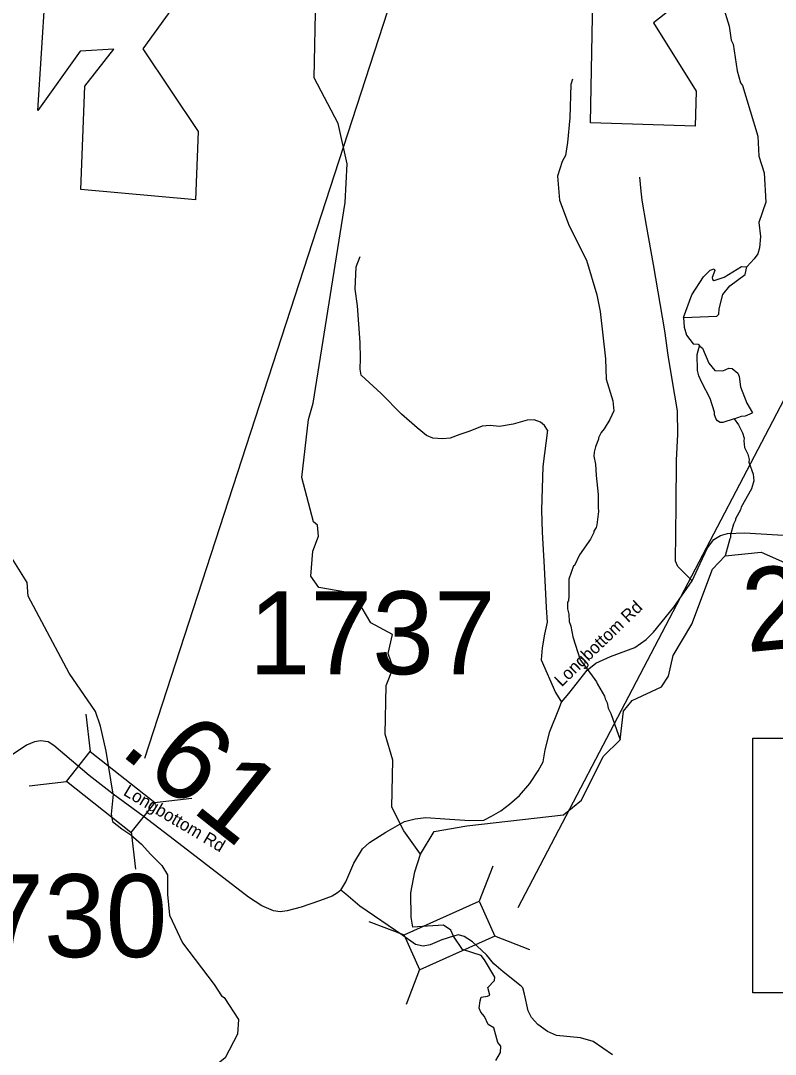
# Model space of a CAD drawing. Extents: x 1248224 to 1454986, y 825081 to 985870.
# Drawn here: x 1379396 to 1383943, y 958101 to 964335 of the extents above; entities that cross this region are included whole.
import ezdxf

# ---------------------------------------------------------------- set-up
doc = ezdxf.new("R2010")
doc.units = 0
for name, color, linetype in [('Exist Boundary Land Use Park State Division NC Parks and Recreation', 7, 'Continuous'), ('Exist Hydrographic Creek Single Shore', 7, 'Continuous'), ('Exist Hydrographic Misc Water Feature', 7, 'Continuous'), ('Exist Road Non-System Type 51', 7, 'Continuous'), ('Exist Road Secondary Mileage Hundredths English Label', 7, 'Continuous'), ('Exist Road Secondary Structure Standard Bridge CELL', 7, 'Continuous'), ('Exist Road Secondary Structure Standard Bridge Number Label', 7, 'Continuous'), ('Exist Road Secondary Type 41 Attributed', 7, 'Continuous'), ('Exist Road Secondary Type 51 Attributed', 7, 'Continuous'), ('Exist Road Secondary Type 51 Label', 7, 'Continuous'), ('Exist Road Secondary Type 51 Number Label', 7, 'Continuous')]:
    doc.layers.add(name, color=color, linetype=linetype)

msp = doc.modelspace()

# ---------------------------------------------------------------- linework, layer by layer
at = {"layer": 'Exist Boundary Land Use Park State Division NC Parks and Recreation'}
for points in [[(1380466, 963667.2), (1380450, 963254.2), (1379758, 963317.2), (1379781.8, 963939.2), (1379956, 964164.1), (1379754, 964151.2), (1379499, 963794.1), (1379610, 965524.1), (1379548, 965530.2), (1379590.8, 966756.2), (1379638, 967320.2), (1379378.9, 967562.2)], [(1383475.1, 964531.3), (1383210.1, 964322.2), (1383466.1, 963909.2), (1383461.1, 963699.2), (1382829.1, 963719.2), (1382855.1, 965106.2)], [(1380448, 964604.2), (1380132, 964165.1), (1380466, 963667.2)]]:
    msp.add_lwpolyline(points, dxfattribs=at)
at = {"layer": 'Exist Hydrographic Creek Single Shore'}
for points in [[(1379953, 959670.2), (1379911.1, 959929.4), (1379876.9, 960080.2), (1379846.9, 960167.4), (1379687.2, 960399.1), (1379441, 960863.6), (1379434, 960945.8), (1379344.9, 961090.3)], [(1379953, 959670.2), (1379940.1, 959549.2), (1379949.4, 959505), (1380005.6, 959461.2), (1380058.7, 959423.7), (1380124.3, 959367.4), (1380180.6, 959304.9), (1380246.2, 959239.2), (1380280.6, 959182.9), (1380280.6, 959064.1), (1380293.1, 958939), (1380371.2, 958773.3), (1380561.6, 958522.5), (1380605.3, 958453.7), (1380621, 958444.3), (1380708.5, 958309.9), (1380702.2, 958222.3), (1380627.2, 958078.5), (1380505.4, 957981.5), (1380396, 957828.3), (1380299.1, 957659.5), (1380217.9, 957584.4), (1380116.5, 957505.2)], [(1382003.2, 958813.1), (1381986.9, 958848.8), (1381943.2, 958880.1), (1381846.3, 958873.8), (1381758.8, 958867.5), (1381749.4, 958927), (1381746.3, 959073.9), (1381771.3, 959202.1), (1381805.7, 959308.4)], [(1382250.2, 958545.3), (1382252.8, 958565.9), (1382190, 958670.5), (1382170.4, 958695.9), (1382057.2, 958733.2), (1382003.2, 958813.1)]]:
    msp.add_lwpolyline(points, dxfattribs=at)
at = {"layer": 'Exist Hydrographic Misc Water Feature'}
for points in [[(1381158, 962027.4), (1381350.1, 963238.3), (1381363, 963471.1), (1381309.1, 963715.2), (1381165, 963990.5), (1381175.1, 964482.8), (1381212, 964665.9), (1381498, 965536.7), (1381620, 965810.1)], [(1383491, 964764.1), (1383516.5, 964735.5), (1383531.7, 964699.1), (1383550.1, 964622.7), (1383588.7, 964553.9), (1383665.5, 964302.1), (1383677.8, 964217.8), (1383689.3, 964193.5), (1383713.9, 964032.8), (1383734.4, 963960.4), (1383746.2, 963944.1), (1383838, 963638), (1383843.4, 963517.9), (1383875.3, 963417.1), (1383885.8, 963240.7), (1383843.1, 963117.6), (1383853.4, 963033.3), (1383847.9, 962965.3), (1383837.3, 962929.6), (1383816.5, 962898), (1383771.4, 962850.8)], [(1382720.3, 963981.5), (1382711.5, 963949.6), (1382705.5, 963749.6), (1382690.3, 963599.8), (1382678.7, 963522), (1382657.9, 963486.4), (1382630, 963397), (1382643, 963252.5), (1382701.8, 963097.2), (1382805.6, 962890.9), (1382867.5, 962681.5), (1382887.4, 962581), (1382919.5, 962296.2), (1382924.8, 962171.9), (1382964.2, 962043), (1382970.9, 961982.8)], [(1383391, 962544.5), (1383439.7, 962681.7), (1383510.1, 962790.2), (1383551, 962829.4), (1383575.1, 962838.9), (1383579, 962828.8), (1383562, 962785.1), (1383565.7, 962773.1), (1383575.7, 962768.9), (1383634.1, 962787.7), (1383739.5, 962851.5), (1383771.4, 962850.8)], [(1383391, 962544.5), (1383591.2, 962552.4), (1383603.5, 962564.2), (1383604.1, 962596.2), (1383628, 962683.7), (1383669.1, 962734.9), (1383762.6, 962805), (1383771.4, 962850.8)], [(1383391, 962544.5), (1383393.7, 962486.4), (1383408.7, 962438.2), (1383447.6, 962385.3), (1383477.7, 962384.6), (1383489.3, 962372.3)], [(1383577.6, 961973.9), (1383551.5, 962056.1), (1383500.9, 962151.9), (1383481.7, 962192.4), (1383474.3, 962224.6), (1383472.4, 962320.7), (1383485.2, 962366.5), (1383489.3, 962372.3)], [(1383489.3, 962372.3), (1383505.2, 962360), (1383543.3, 962269.2), (1383578.4, 962224.4), (1383626.4, 962223.5), (1383662.8, 962238.7), (1383682.8, 962238.2), (1383718.2, 962209.5), (1383725.7, 962189.3), (1383733.2, 962125.9), (1383772.6, 962027.2), (1383806.1, 961969.1)], [(1381805.7, 959308.4), (1381887, 959444.8), (1382083.8, 959479.2), (1382666.1, 959544.6), (1382776.1, 959634.3), (1382906.1, 959897.6), (1383009.1, 959997.4), (1383029.1, 960170.9), (1383080.1, 960235.6), (1383257.1, 960317.4), (1383300.1, 960382.2), (1383328.1, 960506.4), (1383440.1, 960694.5), (1383564.1, 961026.9), (1383640.1, 961107.5), (1383858.2, 961129.4), (1384229.1, 960964.3), (1384780.2, 960959.8), (1385023.2, 961037), (1385049.1, 961089.1), (1385057.1, 961469.7), (1385083.6, 961765.9), (1385146.1, 962059.7)], [(1381805.7, 959308.4), (1381705.1, 959449.1), (1381632, 959591.7), (1381638.1, 959873.9), (1381592, 960032.4), (1381598.1, 960324.5), (1381641, 960432), (1381610.1, 960518), (1381637, 960632.3), (1381505.1, 960703.9), (1381401, 960880), (1381193, 960917), (1381144, 960983.7), (1381156, 961134.5), (1381191.1, 961225.7), (1381184.1, 961291.4), (1381160, 961311.6), (1381090.1, 961579), (1381131.1, 961929.5), (1381158, 962027.4)], [(1382970.9, 961982.8), (1382945.5, 961929.1), (1382911.1, 961874.2), (1382893.4, 961850.7), (1382877.9, 961819.2), (1382878, 961811.3), (1382859.4, 961764), (1382852.5, 961732.5), (1382849.5, 961708.8), (1382859.8, 961660.9), (1382862.8, 961591.2), (1382876.4, 961478.1), (1382875.8, 961398.4), (1382877, 961374.5), (1382867.2, 961294.7), (1382862.8, 961278.8), (1382850.1, 961255.1), (1382849.9, 961247.1), (1382829, 961207.6), (1382762.7, 961113.2), (1382733.2, 961050), (1382727.1, 961046.5), (1382699.2, 960966.8), (1382698.8, 960866.8), (1382696, 960834.9), (1382691.8, 960827), (1382690.8, 960787), (1382698.1, 960754.8), (1382701, 960710.7), (1382710.3, 960682.5), (1382722.8, 960618.1), (1382767.5, 960481), (1382828.6, 960397.7), (1382866.2, 960346.5), (1382871.9, 960332.4), (1382914.2, 960261.3), (1382917.8, 960245.2), (1382929.2, 960220.9), (1382936.5, 960188.7), (1382951.6, 960156.3), (1383009.1, 959997.4)], [(1383695.7, 961934.4), (1383626.2, 961911.9), (1383610.2, 961912.3), (1383594.3, 961920.7), (1383586.6, 961930.9), (1383577.2, 961957.1), (1383577.6, 961973.9)], [(1383695.7, 961934.4), (1383721.8, 961897.5), (1383744.6, 961848.9), (1383755.9, 961816.6), (1383753.5, 961800.7), (1383758.5, 961760.6), (1383777.5, 961720.1), (1383784.8, 961687.9), (1383784.4, 961671.9), (1383810.6, 961599.2), (1383813.7, 961559.1), (1383800.5, 961511.4), (1383737.8, 961401), (1383733.4, 961385.1), (1383704.1, 961329.9), (1383703.9, 961321.9), (1383691.4, 961298.2), (1383673.8, 961234.6), (1383673.4, 961218.6), (1383669.2, 961210.7), (1383640.1, 961107.5)], [(1383695.7, 961934.4), (1383739, 961949.1), (1383763.1, 961952.5), (1383806.1, 961969.1)], [(1382258.8, 958062.5), (1382287, 958112.5), (1382290.1, 958150.1), (1382271.3, 958171.9), (1382246.3, 958260.9), (1382211.9, 958279.7), (1382190, 958329.7), (1382168.1, 958354.7), (1382158.8, 958379.7), (1382165, 958423.5), (1382171.3, 958445.4), (1382208.8, 958451.7), (1382223.2, 958456.5), (1382210.3, 958504.1), (1382250.2, 958545.3)]]:
    msp.add_lwpolyline(points, dxfattribs=at)
at = {"layer": 'Exist Road Non-System Type 51'}
for points in [[(1383442, 960956.8), (1383356.7, 961043.3), (1383341.7, 961075.2), (1383345.5, 961413.4), (1383347.3, 961684.9), (1383355.3, 961839.6), (1383353.7, 961981.6), (1383321.8, 962169.9), (1383297.9, 962316.7), (1383277.2, 962463.4), (1383208.9, 962864.5), (1383167.4, 963099), (1383140.4, 963252.5), (1383135.6, 963306.7), (1383127.7, 963391.3)], [(1382570.6, 961865.7), (1382551.4, 961892.8), (1382527.5, 961913.6), (1382490.8, 961927.9), (1382447.8, 961924.7), (1382363.3, 961902.4), (1382282, 961888), (1382224.6, 961894.4), (1382176.8, 961889.6), (1382101.8, 961859.3), (1382042.9, 961838.6), (1381983.9, 961817.8), (1381937.6, 961813), (1381880.2, 961817.8), (1381842, 961833.8), (1381784.6, 961878.5), (1381690.5, 961961.4), (1381567.8, 962085.9), (1381448.2, 962197.5), (1381441.8, 962232.6), (1381443.4, 962298.1), (1381441.8, 962393.8), (1381426.4, 962614.4), (1381412.1, 962716.5), (1381416.8, 962850.5), (1381442.3, 962912.7)], [(1382570.6, 961865.7), (1382542.4, 961645.8), (1382534.9, 961383.6), (1382538.7, 961250.2), (1382549.9, 961038), (1382563.1, 960795.6), (1382568.7, 960707.9), (1382551.8, 960634.6), (1382538.7, 960551.9), (1382533, 960480.6), (1382619.4, 960283.7), (1382655, 960225.6)]]:
    msp.add_lwpolyline(points, dxfattribs=at)
at = {"layer": 'Exist Road Secondary Structure Standard Bridge CELL'}
for p, q in [((1379789.1, 960152.9), (1379815.1, 959928)), ((1379446.4, 959720.5), (1379671.2, 959746.5)), ((1380202.9, 959619.2), (1380427.8, 959645.2)), ((1380062.3, 959441.8), (1380088.4, 959217)), ((1382240, 959235.3), (1382158.9, 959024)), ((1381707.8, 958818.4), (1381496.4, 958899.4)), ((1382464.5, 958731.4), (1382253.2, 958812.4)), ((1381799.9, 958611.6), (1381718.9, 958400.3))]:
    msp.add_line(p, q, dxfattribs=at)
for points in [[(1379815.1, 959928), (1380203.6, 959620.1), (1380059.8, 959438.6), (1379671.2, 959746.5)], [(1382253.2, 958812.4), (1381800.4, 958610.6), (1381706.1, 958822.2), (1382158.9, 959024)]]:
    msp.add_lwpolyline(points, close=True, dxfattribs=at)
at = {"layer": 'Exist Road Secondary Structure Standard Bridge Number Label'}
for p, q in [((1380143.1, 959886.4), (1382487.6, 967102.8)), ((1382393.1, 958986.2), (1385638.4, 965190.4))]:
    msp.add_line(p, q, dxfattribs=at)
msp.add_lwpolyline([(1383808, 960007.5), (1387523.9, 960007.5), (1387523.9, 958471.1), (1383808, 958471.1)], close=True, dxfattribs=at)
at = {"layer": 'Exist Road Secondary Type 41 Attributed'}
for points in [[(1382003.2, 958813.1), (1381932.7, 958790.5), (1381864.3, 958760.3), (1381821.8, 958753.8), (1381775.1, 958762.9), (1381698.9, 958816.8), (1381440.3, 958994.2), (1381354.4, 959067.4), (1381325.2, 959090.1)], [(1382961.2, 958096.8), (1382903.3, 958138), (1382845.4, 958177.9), (1382769.5, 958201), (1382624.1, 958213.9), (1382570.1, 958238.4), (1382512.2, 958279.6), (1382474.9, 958323.3), (1382453, 958363.2), (1382431.2, 958463.7), (1382422.2, 958501), (1382412.3, 958511.8), (1382303, 958598.1), (1382246.3, 958647), (1382202.6, 958699.8), (1382119, 958778.3), (1382067.5, 958811.8), (1382034.1, 958820.8), (1382003.2, 958813.1)]]:
    msp.add_lwpolyline(points, dxfattribs=at)
at = {"layer": 'Exist Road Secondary Type 51 Attributed'}
for points in [[(1381325.2, 959090.1), (1381354.1, 959141.4), (1381402.6, 959253.1), (1381455.2, 959339.8), (1381497.2, 959377.9), (1381595.7, 959439.7), (1381708, 959504.7), (1381772.3, 959521.8), (1381836.7, 959528.3), (1381952.2, 959520.5), (1382101.9, 959511.3), (1382187.3, 959513.9), (1382233.2, 959537.5), (1382289.7, 959569.1), (1382340.9, 959608.6), (1382402.6, 959661.1), (1382464.9, 959734.3), (1382514.8, 959810.5), (1382543.7, 959864.4), (1382556.8, 959938), (1382584.4, 960047), (1382638.1, 960182.8), (1382655, 960225.6), (1382698.5, 960276.1), (1382810.1, 960418), (1382862.6, 960460.1), (1382949.3, 960499.5), (1383097.1, 960555.4), (1383164.1, 960602.7), (1383210.1, 960646.1), (1383330.9, 960797.2), (1383442, 960956.8), (1383490.6, 961060.6), (1383535.2, 961155.2), (1383573, 961205.7), (1383613.7, 961229.4), (1383654.4, 961242.5), (1383758.2, 961245.1), (1384194.1, 961220.2)], [(1379953, 959670.2), (1379807.6, 959782.2), (1379594.9, 959963.6), (1379560.4, 959984.9), (1379515.2, 959991.6), (1379478, 959984.9), (1379431.5, 959965), (1379308.7, 959882.6), (1379066.9, 959778.9), (1378932.7, 959742.9), (1378866.2, 959733.6), (1378750.6, 959748.3), (1378567.2, 959780.2), (1378514.8, 959782.9)], [(1381325.2, 959090.1), (1381304.7, 959073.7), (1381272.8, 959055), (1381197.1, 959025.8), (1381086.1, 958988.5), (1381002.4, 958965.9), (1380958.5, 958959.3), (1380918.6, 958965.9), (1380849.5, 958996.5), (1380768.5, 959048.4), (1380349.4, 959371.9), (1380132.8, 959536.8), (1379953, 959670.2)]]:
    msp.add_lwpolyline(points, dxfattribs=at)

# ---------------------------------------------------------------- texts
at = {"layer": 'Exist Road Secondary Mileage Hundredths English Label'}
for s, rotation, p in [('2.23', 5.69895, (1383771.6, 960524.7)), ('.61', 321.45921, (1379980.2, 959920.3))]:
    msp.add_text(s, height=500, rotation=rotation, dxfattribs=at).set_placement(p)
at = {"layer": 'Exist Road Secondary Type 51 Label'}
for rotation, p in [(43.95032, (1382655.5, 960313.7)), (329.29667, (1380009.1, 959667.5))]:
    msp.add_text('Longbottom Rd', height=75, rotation=rotation, dxfattribs=at).set_placement(p)
at = {"layer": 'Exist Road Secondary Type 51 Number Label'}
for s, p in [('1737', (1380770.1, 960393.2)), ('1730', (1378792.5, 958687.1))]:
    msp.add_text(s, height=500, dxfattribs=at).set_placement(p)

doc.saveas('drawing.dxf')
